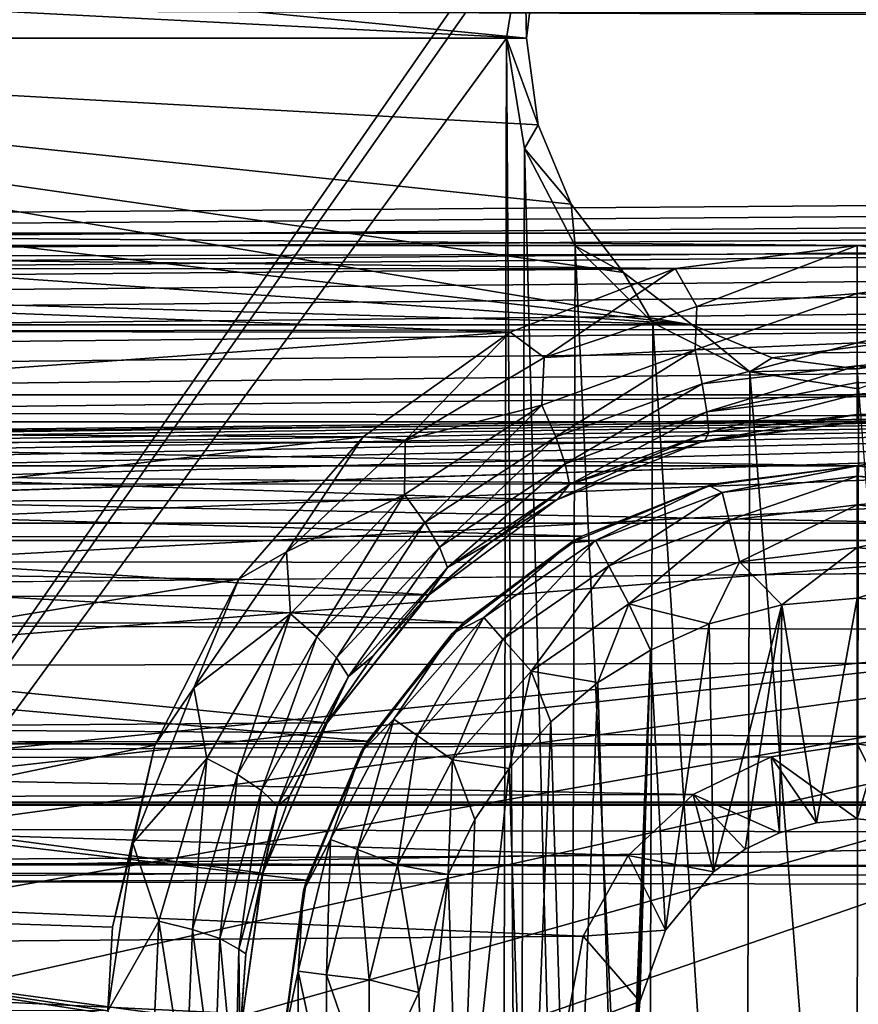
# Model space of a CAD drawing. Header units: metres. Extents: x -95 to 103, y -12 to 12.
# Tile 366 of 520: x -21.1 to -19.2, y 2.46 to 4.69. Entities that reach past the tile are written whole.
import ezdxf

# ---------------------------------------------------------------- set-up
doc = ezdxf.new("R2010")
doc.units = ezdxf.units.M
doc.layers.add('solid_P74500', color=7, linetype='CONTINUOUS')
doc.layers.add('solid_P74500_01', color=7, linetype='CONTINUOUS')

msp = doc.modelspace()

# ---------------------------------------------------------------- linework, layer by layer
at = {"layer": 'solid_P74500'}
for points in [[(-28.405056, 4.65, -1.8), (-28.445498, 4.899806, -1.8), (-14.325, 7.792304, -1.8)], [(-28.405056, 4.65, -1.8), (-14.325, 7.792304, -1.8), (-24.449167, 5.404594, -1.8)], [(-23.405056, 4.65, -1.8), (-23.445498, 4.899806, -1.8), (-14.325, 7.792304, -1.8)], [(-23.405056, 4.65, -1.8), (-14.325, 7.792304, -1.8), (-19.449167, 5.404594, -1.8)], [(-23.405056, 4.65, -1.8), (-19.449167, 5.404594, -1.8), (-19.668255, 5.292052, -1.8)], [(92.5, 4.408051, 11.696763), (92.5, 5.292573, 11.32415), (-94.018356, 4.90858, 11.495906)], [(-23.405056, 4.65, -1.8), (-19.668255, 5.292052, -1.8), (-19.84202, 5.118156, -1.8)], [(-23.393276, 0, -1.8), (-23.405056, 4.65, -1.8), (-19.84202, 5.118156, -1.8)], [(-23.393276, 0, -1.8), (-19.84202, 5.118156, -1.8), (-19.954844, 4.898603, -1.8)], [(-84.199997, 3.78, -10.861012), (92.5, 5.112957, -10.30056), (-92.5, 5.004237, -10.35396)], [(-79.199997, 3.78, -10.861012), (92.5, 5.112957, -10.30056), (-84.199997, 3.78, -10.861012)], [(-74.199997, 3.78, -10.861012), (92.5, 5.112957, -10.30056), (-79.199997, 3.78, -10.861012)], [(-69.199997, 3.78, -10.861012), (92.5, 5.112957, -10.30056), (-74.199997, 3.78, -10.861012)], [(-64.199997, 3.78, -10.861012), (92.5, 5.112957, -10.30056), (-69.199997, 3.78, -10.861012)], [(-59.200001, 3.78, -10.861012), (92.5, 5.112957, -10.30056), (-64.199997, 3.78, -10.861012)], [(-54.200001, 3.78, -10.861012), (92.5, 5.112957, -10.30056), (-59.200001, 3.78, -10.861012)], [(-49.200001, 3.78, -10.861012), (92.5, 5.112957, -10.30056), (-54.200001, 3.78, -10.861012)], [(-44.200001, 3.78, -10.861012), (92.5, 5.112957, -10.30056), (-49.200001, 3.78, -10.861012)], [(-39.200001, 3.78, -10.861012), (92.5, 5.112957, -10.30056), (-44.200001, 3.78, -10.861012)], [(-34.200001, 3.78, -10.861012), (92.5, 5.112957, -10.30056), (-39.200001, 3.78, -10.861012)], [(-29.200001, 3.78, -10.861012), (92.5, 5.112957, -10.30056), (-34.200001, 3.78, -10.861012)], [(-24.200001, 3.78, -10.861012), (92.5, 5.112957, -10.30056), (-29.200001, 3.78, -10.861012)], [(-19.200001, 3.78, -10.861012), (92.5, 5.112957, -10.30056), (-24.200001, 3.78, -10.861012)], [(-18.842264, 3.733493, -10.877088), (92.5, 5.112957, -10.30056), (-19.200001, 3.78, -10.861012)], [(-17, 3.510733, 10.951016), (-90.699997, 3.510733, 10.951016), (-92.5, 5.004237, 10.35396)], [(-23.5368, 5, -6.970472), (-19.949821, 4.65, -6.970472), (-19.927612, 4.831388, -6.970472)], [(-23.472389, 4.831395, -6.970472), (-19.949821, 4.65, -6.970472), (-23.5368, 5, -6.970472)], [(92.5, 4.408051, 11.696763), (-94.018356, 4.90858, 11.495906), (-94.018356, 3.995162, 11.844352)], [(-23.393276, 0, -1.8), (-19.954844, 4.898603, -1.8), (-19.994944, 4.65, -1.8)], [(-19.949821, 4.65, -6.970472), (-19.994944, 4.65, -1.8), (-19.954844, 4.898603, -1.8)], [(-19.927612, 4.831388, -6.970472), (-19.949821, 4.65, -6.970472), (-19.954844, 4.898603, -1.8)], [(-13, 4.886709, 9.854952), (-90.699997, 4.886709, 9.854952), (-90.699997, 4.208374, 10.163147)], [(-13, 4.208375, 10.163148), (-13, 4.886709, 9.854952), (-90.699997, 4.208374, 10.163147)], [(-23.472389, 4.831395, -6.970472), (-23.450178, 4.65, -6.970472), (-19.949821, 4.65, -6.970472)], [(-19.199999, 4.180326, -11.780274), (-24.199999, 4.180326, -11.780274), (-94.018356, 4.765634, -11.555896)], [(-19.200001, 3.68, -9.190625), (-87, 4.775385, -8.672122), (-13, 4.775385, -8.672122)], [(-19.200001, 3.68, -9.190625), (-24.200001, 3.68, -9.190625), (-87, 4.775385, -8.672122)], [(-19.200001, 3.68, -9.190625), (-13, 4.775385, -8.672122), (-13, 3.260108, -9.347817)], [(-23.450178, 4.65, -6.970472), (-23.476311, 4.454034, -6.970472), (-19.573942, 4, -6.960236)], [(-23.450178, 4.65, -6.970472), (-19.923687, 4.454027, -6.970472), (-19.949821, 4.65, -6.970472)], [(-23.450178, 4.65, -6.970472), (-19.848232, 4.273789, -6.970472), (-19.923687, 4.454027, -6.970472)], [(-23.450178, 4.65, -6.970472), (-19.729605, 4.119156, -6.970472), (-19.848232, 4.273789, -6.970472)], [(-23.450178, 4.65, -6.970472), (-19.573942, 4, -6.960236), (-19.729605, 4.119156, -6.970472)], [(-23.393276, 0, -1.8), (-19.994944, 4.65, -1.8), (-20.006725, 0, -1.8)], [(-19.966032, 0.252288, -1.8), (-20.006725, 0, -1.8), (-19.994944, 4.65, -1.8)], [(-19.966032, 0.252288, -1.8), (-19.994944, 4.65, -1.8), (-19.954502, 4.400194, -1.8)], [(-19.923687, 4.454027, -6.970472), (-19.954502, 4.400194, -1.8), (-19.994944, 4.65, -1.8)], [(-19.923687, 4.454027, -6.970472), (-19.994944, 4.65, -1.8), (-19.949821, 4.65, -6.970472)], [(-23.476311, 4.454034, -6.970472), (-23.551762, 4.273797, -6.970472), (-19.573942, 4, -6.960236)], [(-19.848232, 4.273789, -6.970472), (-19.954502, 4.400194, -1.8), (-19.923687, 4.454027, -6.970472)], [(92.5, 3.494029, 12.000992), (92.5, 4.408051, 11.696763), (-94.018356, 3.995162, 11.844352)], [(-19.851536, 0.475095, -1.8), (-19.966032, 0.252288, -1.8), (-19.954502, 4.400194, -1.8)], [(-19.851536, 0.475095, -1.8), (-19.954502, 4.400194, -1.8), (-19.839775, 4.178985, -1.8)], [(-19.848232, 4.273789, -6.970472), (-19.839775, 4.178985, -1.8), (-19.954502, 4.400194, -1.8)], [(-23.551762, 4.273797, -6.970472), (-23.670391, 4.119162, -6.970472), (-19.573942, 4, -6.960236)], [(-19.729605, 4.119156, -6.970472), (-19.839775, 4.178985, -1.8), (-19.848232, 4.273789, -6.970472)], [(-13, 4.208375, 10.163148), (-90.699997, 4.208374, 10.163147), (-90.699997, 3.510733, 10.424719)], [(-13, 4.208375, 10.163148), (-90.699997, 3.510733, 10.424719), (-13, 3.510733, 10.424719)], [(-19.612526, 4.127575, -11.798862), (-23.786573, 4.126879, -11.799105), (-24.199999, 4.180326, -11.780274)], [(-19.612526, 4.127575, -11.798862), (-24.199999, 4.180326, -11.780274), (-19.199999, 4.180326, -11.780274)], [(-19.675194, 0.651567, -1.8), (-19.851536, 0.475095, -1.8), (-19.839775, 4.178985, -1.8)], [(-19.675194, 0.651567, -1.8), (-19.839775, 4.178985, -1.8), (-19.663668, 4.004628, -1.8)], [(-19.729605, 4.119156, -6.970472), (-19.663668, 4.004628, -1.8), (-19.839775, 4.178985, -1.8)], [(-19.563225, 4.041785, -11.812319), (-19.612526, 4.127575, -11.798862), (-19.199999, 4.180326, -11.780274)], [(-19.563225, 4.041785, -11.812319), (-19.199999, 4.180326, -11.780274), (-19.199993, 4.071077, -11.797418)], [(-19.199993, 4.071077, -11.797418), (-19.199999, 4.180326, -11.780274), (-18.786573, 4.126879, -11.799105)], [(-23.670391, 4.119162, -6.970472), (-23.826057, 4, -6.960236), (-19.573942, 4, -6.960236)], [(-19.612526, 4.127575, -11.798862), (-19.986578, 3.98357, -11.848256), (-23.786573, 4.126879, -11.799105)], [(-19.986578, 3.98357, -11.848256), (-23.419106, 3.986856, -11.847151), (-23.786573, 4.126879, -11.799105)], [(-19.910061, 3.926126, -11.854567), (-19.986578, 3.98357, -11.848256), (-19.612526, 4.127575, -11.798862)], [(-19.910061, 3.926126, -11.854567), (-19.612526, 4.127575, -11.798862), (-19.563225, 4.041785, -11.812319)], [(-19.573942, 4, -6.960236), (-19.663668, 4.004628, -1.8), (-19.729605, 4.119156, -6.970472)], [(-18.83674, 4.041659, -11.812314), (-19.199993, 4.071077, -11.797418), (-18.786573, 4.126879, -11.799105)], [(-19.563225, 4.041785, -11.812319), (-19.199993, 4.071077, -11.797418), (-19.566977, 3.943073, -11.799232)], [(-19.199993, 4.071077, -11.797418), (-19.199991, 3.959508, -11.77234), (-19.566977, 3.943073, -11.799232)], [(-18.83674, 4.041659, -11.812314), (-19.199991, 3.959508, -11.77234), (-19.199993, 4.071077, -11.797418)], [(-19.910061, 3.926126, -11.854567), (-19.563225, 4.041785, -11.812319), (-19.566977, 3.943073, -11.799232)], [(-18.833181, 3.943024, -11.799177), (-19.199991, 3.959508, -11.77234), (-18.83674, 4.041659, -11.812314)], [(-15, 4, -7.726118), (-85.675003, 3.840867, -7.806155), (-14.325, 3.841013, -7.806084)], [(-15, 4, -7.726118), (-85, 4, -7.72593), (-85.675003, 3.840867, -7.806155)], [(-85, 4, -6.965354), (-85, 4, -7.72593), (-15, 4, -7.726118)], [(-84.573944, 4, -6.962795), (-85, 4, -6.965354), (-15, 4, -7.726118)], [(-83.826057, 4, -6.960236), (-84.573944, 4, -6.962795), (-15, 4, -7.726118)], [(-79.573944, 4, -6.960236), (-83.826057, 4, -6.960236), (-15, 4, -7.726118)], [(-78.826057, 4, -6.960236), (-79.573944, 4, -6.960236), (-15, 4, -7.726118)], [(-74.573944, 4, -6.960236), (-78.826057, 4, -6.960236), (-15, 4, -7.726118)], [(-73.826057, 4, -6.960236), (-74.573944, 4, -6.960236), (-15, 4, -7.726118)], [(-69.573944, 4, -6.960236), (-73.826057, 4, -6.960236), (-15, 4, -7.726118)], [(-68.826057, 4, -6.960236), (-69.573944, 4, -6.960236), (-15, 4, -7.726118)], [(-64.573944, 4, -6.960236), (-68.826057, 4, -6.960236), (-15, 4, -7.726118)], [(-63.826057, 4, -6.960236), (-64.573944, 4, -6.960236), (-15, 4, -7.726118)], [(-59.57394, 4, -6.960236), (-63.826057, 4, -6.960236), (-15, 4, -7.726118)], [(-58.826057, 4, -6.960236), (-59.57394, 4, -6.960236), (-15, 4, -7.726118)], [(-54.57394, 4, -6.960236), (-58.826057, 4, -6.960236), (-15, 4, -7.726118)], [(-53.826057, 4, -6.960236), (-54.57394, 4, -6.960236), (-15, 4, -7.726118)], [(-49.57394, 4, -6.960236), (-53.826057, 4, -6.960236), (-15, 4, -7.726118)], [(-48.826057, 4, -6.960236), (-49.57394, 4, -6.960236), (-15, 4, -7.726118)], [(-44.57394, 4, -6.960236), (-48.826057, 4, -6.960236), (-15, 4, -7.726118)], [(-43.826057, 4, -6.960236), (-44.57394, 4, -6.960236), (-15, 4, -7.726118)], [(-39.57394, 4, -6.960236), (-43.826057, 4, -6.960236), (-15, 4, -7.726118)], [(-38.826057, 4, -6.960236), (-39.57394, 4, -6.960236), (-15, 4, -7.726118)], [(-34.57394, 4, -6.960236), (-38.826057, 4, -6.960236), (-15, 4, -7.726118)], [(-33.826057, 4, -6.960236), (-34.57394, 4, -6.960236), (-15, 4, -7.726118)], [(-29.573942, 4, -6.960236), (-33.826057, 4, -6.960236), (-15, 4, -7.726118)], [(-28.826057, 4, -6.960236), (-29.573942, 4, -6.960236), (-15, 4, -7.726118)], [(-24.573942, 4, -6.960236), (-28.826057, 4, -6.960236), (-15, 4, -7.726118)], [(-24.573942, 4, -6.960236), (-15, 4, -7.726118), (-23.826057, 4, -6.960236)], [(-23.826057, 4, -6.960236), (-15, 4, -7.726118), (-19.573942, 4, -6.960236)], [(-19.45286, 0.765777, -1.8), (-19.675194, 0.651567, -1.8), (-19.663668, 4.004628, -1.8)], [(-19.45286, 0.765777, -1.8), (-19.663668, 4.004628, -1.8), (-19.442997, 3.893337, -1.8)], [(-19.573942, 4, -6.960236), (-19.442997, 3.893337, -1.8), (-19.663668, 4.004628, -1.8)], [(-18.826057, 4, -6.962795), (-19.573942, 4, -6.960236), (-15, 4, -7.726118)], [(-19.392433, 3.925195, -6.95), (-19.442997, 3.893337, -1.8), (-19.573942, 4, -6.960236)], [(-19.392433, 3.925195, -6.95), (-19.573942, 4, -6.960236), (-18.826057, 4, -6.962795)], [(-19.392433, 3.925195, -6.95), (-18.826057, 4, -6.962795), (-19.19998, 3.900265, -6.95)], [(-19.19998, 3.900265, -6.95), (-18.826057, 4, -6.962795), (-19.007538, 3.925202, -6.95)], [(92.5, 3.494029, 12.000992), (-94.018356, 3.995162, 11.844352), (-94.018356, 3.057308, 12.120349)], [(-19.986578, 3.98357, -11.848256), (-23.094149, 3.760041, -11.921078), (-23.419106, 3.986856, -11.847151)], [(-19.986578, 3.98357, -11.848256), (-20.320726, 3.746235, -11.925424), (-23.094149, 3.760041, -11.921078)], [(-20.22534, 3.738253, -11.919397), (-20.320726, 3.746235, -11.925424), (-19.986578, 3.98357, -11.848256)], [(-20.22534, 3.738253, -11.919397), (-19.986578, 3.98357, -11.848256), (-19.910061, 3.926126, -11.854567)], [(-19.551138, 3.866075, -11.759669), (-19.566977, 3.943073, -11.799232), (-19.199991, 3.959508, -11.77234)], [(-19.199991, 3.959508, -11.77234), (-19.199991, 3.907118, -11.742806), (-19.551138, 3.866075, -11.759669)], [(-18.833181, 3.943024, -11.799177), (-19.199991, 3.907118, -11.742806), (-19.199991, 3.959508, -11.77234)], [(-19.910061, 3.926126, -11.854567), (-19.566977, 3.943073, -11.799232), (-19.915016, 3.817979, -11.847534)], [(-19.883581, 3.745757, -11.808312), (-19.915016, 3.817979, -11.847534), (-19.566977, 3.943073, -11.799232)], [(-19.551138, 3.866075, -11.759669), (-19.883581, 3.745757, -11.808312), (-19.566977, 3.943073, -11.799232)], [(-18.849001, 3.866052, -11.759609), (-19.199991, 3.907118, -11.742806), (-18.833181, 3.943024, -11.799177)], [(-20.22534, 3.738253, -11.919397), (-19.910061, 3.926126, -11.854567), (-19.915016, 3.817979, -11.847534)], [(-19.392433, 3.925195, -6.95), (-19.19998, 3.900265, -6.95), (-19.442997, 3.893337, -1.8)], [(-19.19998, 3.900265, -6.95), (-19.007538, 3.925202, -6.95), (-19.196892, 3.855084, -1.8)], [(-19.540648, 3.803066, -11.699072), (-19.551138, 3.866075, -11.759669), (-19.199991, 3.907118, -11.742806)], [(-19.199991, 3.869437, -11.711346), (-19.540648, 3.803066, -11.699072), (-19.199991, 3.907118, -11.742806)], [(-19.203154, 0.806697, -1.8), (-19.45286, 0.765777, -1.8), (-19.442997, 3.893337, -1.8)], [(-19.19998, 3.900265, -6.95), (-19.196892, 3.855084, -1.8), (-19.442997, 3.893337, -1.8)], [(-19.203154, 0.806697, -1.8), (-19.442997, 3.893337, -1.8), (-19.196892, 3.855084, -1.8)], [(-18.849001, 3.866052, -11.759609), (-19.199991, 3.869437, -11.711346), (-19.199991, 3.907118, -11.742806)], [(-19.862032, 3.685124, -11.74824), (-19.883581, 3.745757, -11.808312), (-19.551138, 3.866075, -11.759669)], [(-19.540648, 3.803066, -11.699072), (-19.862032, 3.685124, -11.74824), (-19.551138, 3.866075, -11.759669)], [(-19.199991, 3.869437, -11.711346), (-19.199991, 3.842534, -11.68102), (-19.540648, 3.803066, -11.699072)], [(-18.849001, 3.866052, -11.759609), (-19.199991, 3.842534, -11.68102), (-19.199991, 3.869437, -11.711346)], [(-18.849001, 3.866052, -11.759609), (-18.859472, 3.80307, -11.699021), (-19.199991, 3.842534, -11.68102)], [(-19.53636, 3.756402, -11.614456), (-19.540648, 3.803066, -11.699072), (-19.199991, 3.842534, -11.68102)], [(-19.199993, 3.796656, -11.596404), (-19.53636, 3.756402, -11.614456), (-19.199991, 3.842534, -11.68102)], [(-18.953402, 0.767877, -1.8), (-19.203154, 0.806697, -1.8), (-19.196892, 3.855084, -1.8)], [(-18.859472, 3.80307, -11.699021), (-19.199993, 3.796656, -11.596404), (-19.199991, 3.842534, -11.68102)], [(-84.199997, 3.049433, -8.148065), (-14.325, 3.841013, -7.806084), (-85.675003, 3.840867, -7.806155)], [(-84.199997, 3.049433, -8.148065), (-79.199997, 3.049433, -8.148065), (-14.325, 3.841013, -7.806084)], [(-79.199997, 3.049433, -8.148065), (-74.199997, 3.049433, -8.148065), (-14.325, 3.841013, -7.806084)], [(-74.199997, 3.049433, -8.148065), (-69.199997, 3.049433, -8.148065), (-14.325, 3.841013, -7.806084)], [(-69.199997, 3.049433, -8.148065), (-64.199997, 3.049433, -8.148065), (-14.325, 3.841013, -7.806084)], [(-64.199997, 3.049433, -8.148065), (-59.200001, 3.049433, -8.148065), (-14.325, 3.841013, -7.806084)], [(-59.200001, 3.049433, -8.148065), (-54.200001, 3.049433, -8.148065), (-14.325, 3.841013, -7.806084)], [(-54.200001, 3.049433, -8.148065), (-49.200001, 3.049433, -8.148065), (-14.325, 3.841013, -7.806084)], [(-49.200001, 3.049433, -8.148065), (-44.200001, 3.049433, -8.148065), (-14.325, 3.841013, -7.806084)], [(-44.200001, 3.049433, -8.148065), (-39.200001, 3.049433, -8.148065), (-14.325, 3.841013, -7.806084)], [(-39.200001, 3.049433, -8.148065), (-34.200001, 3.049433, -8.148065), (-14.325, 3.841013, -7.806084)], [(-34.200001, 3.049433, -8.148065), (-29.200001, 3.049433, -8.148065), (-14.325, 3.841013, -7.806084)], [(-29.200001, 3.049433, -8.148065), (-24.200001, 3.049433, -8.148065), (-14.325, 3.841013, -7.806084)], [(-24.200001, 3.049433, -8.148065), (-19.200001, 3.049433, -8.148065), (-14.325, 3.841013, -7.806084)], [(-19.200001, 3.049433, -8.148065), (-18.997627, 3.017784, -8.15984), (-14.325, 3.841013, -7.806084)], [(-20.180292, 3.551624, -11.881824), (-20.226578, 3.61557, -11.920693), (-19.915016, 3.817979, -11.847534)], [(-20.22534, 3.738253, -11.919397), (-19.915016, 3.817979, -11.847534), (-20.226578, 3.61557, -11.920693)], [(-19.883581, 3.745757, -11.808312), (-20.180292, 3.551624, -11.881824), (-19.915016, 3.817979, -11.847534)], [(-19.851954, 3.638062, -11.66436), (-19.862032, 3.685124, -11.74824), (-19.540648, 3.803066, -11.699072)], [(-19.53636, 3.756402, -11.614456), (-19.851954, 3.638062, -11.66436), (-19.540648, 3.803066, -11.699072)], [(-19.199993, 3.796656, -11.596404), (-19.545511, 3.736695, -11.516479), (-19.53636, 3.756402, -11.614456)], [(-19.199993, 3.796656, -11.596404), (-19.200001, 3.78, -11.49755), (-19.545511, 3.736695, -11.516479)], [(-18.863745, 3.756431, -11.614441), (-19.200001, 3.78, -11.49755), (-19.199993, 3.796656, -11.596404)], [(-18.859472, 3.80307, -11.699021), (-18.863745, 3.756431, -11.614441), (-19.199993, 3.796656, -11.596404)], [(-19.200001, 3.78, -10.861012), (-24.200001, 3.78, -10.861012), (-23.842264, 3.733493, -10.877088)], [(-19.555456, 3.733841, -10.876968), (-19.200001, 3.78, -10.861012), (-23.842264, 3.733493, -10.877088)], [(-19.200001, 3.78, -11.49755), (-19.200001, 3.78, -10.861012), (-19.555456, 3.733841, -10.876968)], [(-19.545511, 3.736695, -11.516479), (-19.200001, 3.78, -11.49755), (-19.555456, 3.733841, -10.876968)], [(-18.859436, 3.737946, -11.515864), (-18.842264, 3.733493, -10.877088), (-19.200001, 3.78, -10.861012)], [(-18.859436, 3.737946, -11.515864), (-19.200001, 3.78, -10.861012), (-19.200001, 3.78, -11.49755)], [(-18.863745, 3.756431, -11.614441), (-18.859436, 3.737946, -11.515864), (-19.200001, 3.78, -11.49755)], [(-20.320726, 3.746235, -11.925424), (-22.818439, 3.453269, -12.013532), (-23.094149, 3.760041, -11.921078)], [(-19.53636, 3.756402, -11.614456), (-19.715267, 3.68173, -11.539145), (-19.851954, 3.638062, -11.66436)], [(-19.53636, 3.756402, -11.614456), (-19.545511, 3.736695, -11.516479), (-19.715267, 3.68173, -11.539145)], [(-19.882601, 3.602482, -10.921178), (-19.555456, 3.733841, -10.876968), (-23.842264, 3.733493, -10.877088)], [(-19.882601, 3.602482, -10.921178), (-23.842264, 3.733493, -10.877088), (-23.510136, 3.598021, -10.922648)], [(-20.320726, 3.746235, -11.925424), (-20.60224, 3.423377, -12.022083), (-22.818439, 3.453269, -12.013532)], [(-20.49452, 3.485185, -11.999711), (-20.60224, 3.423377, -12.022083), (-20.320726, 3.746235, -11.925424)], [(-20.49452, 3.485185, -11.999711), (-20.320726, 3.746235, -11.925424), (-20.22534, 3.738253, -11.919397)], [(-20.49452, 3.485185, -11.999711), (-20.22534, 3.738253, -11.919397), (-20.226578, 3.61557, -11.920693)], [(-20.147135, 3.49589, -11.822294), (-20.180292, 3.551624, -11.881824), (-19.883581, 3.745757, -11.808312)], [(-19.862032, 3.685124, -11.74824), (-20.147135, 3.49589, -11.822294), (-19.883581, 3.745757, -11.808312)], [(-19.715267, 3.68173, -11.539145), (-19.555456, 3.733841, -10.876968), (-19.882601, 3.602482, -10.921178)], [(-19.715267, 3.68173, -11.539145), (-19.545511, 3.736695, -11.516479), (-19.555456, 3.733841, -10.876968)], [(-20.129227, 3.449822, -11.739178), (-20.147135, 3.49589, -11.822294), (-19.862032, 3.685124, -11.74824)], [(-19.851954, 3.638062, -11.66436), (-20.129227, 3.449822, -11.739178), (-19.862032, 3.685124, -11.74824)], [(-19.522419, 3.639383, -9.207247), (-23.872667, 3.637856, -9.207389), (-24.200001, 3.68, -9.190625)], [(-19.522419, 3.639383, -9.207247), (-24.200001, 3.68, -9.190625), (-19.200001, 3.68, -9.190625)], [(-19.879475, 3.604057, -11.571634), (-19.715267, 3.68173, -11.539145), (-19.882601, 3.602482, -10.921178)], [(-19.851954, 3.638062, -11.66436), (-19.715267, 3.68173, -11.539145), (-19.879475, 3.604057, -11.571634)], [(-19.536465, 3.635704, -12.7), (-19.522419, 3.639383, -9.207247), (-19.200001, 3.68, -9.190625)], [(-19.536465, 3.635704, -12.7), (-19.200001, 3.68, -9.190625), (-19.200001, 3.68, -12.7)], [(-19.505667, 3.620139, -12.814588), (-19.536465, 3.635704, -12.7), (-19.200001, 3.68, -12.7)], [(-19.505667, 3.620139, -12.814588), (-19.200001, 3.68, -12.7), (-19.200001, 3.657254, -12.814588)], [(-18.876709, 3.63916, -9.207213), (-19.200001, 3.68, -9.190625), (-13, 3.260108, -9.347817)], [(-19.200001, 3.68, -12.7), (-19.200001, 3.68, -9.190625), (-18.876709, 3.63916, -9.207213)], [(-19.200001, 3.68, -12.7), (-18.876709, 3.63916, -9.207213), (-18.863535, 3.635704, -12.7)], [(-19.200001, 3.68, -12.7), (-18.863535, 3.635704, -12.7), (-19.200001, 3.657254, -12.814588)], [(-19.490103, 3.556991, -12.912048), (-19.505667, 3.620139, -12.814588), (-19.200001, 3.657254, -12.814588)], [(-19.490103, 3.556991, -12.912048), (-19.200001, 3.657254, -12.814588), (-19.200001, 3.592215, -12.912048)], [(-19.200001, 3.657254, -12.814588), (-18.894333, 3.620139, -12.814588), (-19.200001, 3.592215, -12.912048)], [(-18.863535, 3.635704, -12.7), (-18.894333, 3.620139, -12.814588), (-19.200001, 3.657254, -12.814588)], [(-19.522419, 3.639383, -9.207247), (-19.824059, 3.520417, -9.252987), (-23.872667, 3.637856, -9.207389)], [(-19.824059, 3.520417, -9.252987), (-23.571135, 3.51812, -9.253801), (-23.872667, 3.637856, -9.207389)], [(-19.851954, 3.638062, -11.66436), (-20.033621, 3.504756, -11.6112), (-20.129227, 3.449822, -11.739178)], [(-19.851954, 3.638062, -11.66436), (-19.879475, 3.604057, -11.571634), (-20.033621, 3.504756, -11.6112)], [(-19.85, 3.505833, -12.7), (-19.824059, 3.520417, -9.252987), (-19.536465, 3.635704, -12.7)], [(-19.79357, 3.510952, -12.814588), (-19.85, 3.505833, -12.7), (-19.536465, 3.635704, -12.7)], [(-19.536465, 3.635704, -12.7), (-19.824059, 3.520417, -9.252987), (-19.522419, 3.639383, -9.207247)], [(-19.505667, 3.620139, -12.814588), (-19.79357, 3.510952, -12.814588), (-19.536465, 3.635704, -12.7)], [(-19.763344, 3.453363, -12.912048), (-19.79357, 3.510952, -12.814588), (-19.505667, 3.620139, -12.814588)], [(-19.490103, 3.556991, -12.912048), (-19.763344, 3.453363, -12.912048), (-19.505667, 3.620139, -12.814588)], [(-18.894333, 3.620139, -12.814588), (-18.909899, 3.556991, -12.912048), (-19.200001, 3.592215, -12.912048)], [(-20.170376, 3.387967, -10.989617), (-19.882601, 3.602482, -10.921178), (-23.510136, 3.598021, -10.922648)], [(-20.170376, 3.387967, -10.989617), (-23.510136, 3.598021, -10.922648), (-23.218449, 3.377074, -10.99297)], [(-20.49452, 3.485185, -11.999711), (-20.226578, 3.61557, -11.920693), (-20.484955, 3.344436, -12.009718)], [(-20.425449, 3.292418, -11.971058), (-20.484955, 3.344436, -12.009718), (-20.226578, 3.61557, -11.920693)], [(-20.180292, 3.551624, -11.881824), (-20.425449, 3.292418, -11.971058), (-20.226578, 3.61557, -11.920693)], [(-20.033621, 3.504756, -11.6112), (-19.882601, 3.602482, -10.921178), (-20.170376, 3.387967, -10.989617)], [(-20.033621, 3.504756, -11.6112), (-19.879475, 3.604057, -11.571634), (-19.882601, 3.602482, -10.921178)], [(-19.490103, 3.556991, -12.912048), (-19.200001, 3.592215, -12.912048), (-19.466791, 3.462411, -12.977164)], [(-19.466791, 3.462411, -12.977164), (-19.200001, 3.592215, -12.912048), (-19.200001, 3.494805, -12.977164)], [(-19.200001, 3.592215, -12.912048), (-18.909899, 3.556991, -12.912048), (-19.200001, 3.494805, -12.977164)], [(-20.380926, 3.244869, -11.911852), (-20.425449, 3.292418, -11.971058), (-20.180292, 3.551624, -11.881824)], [(-20.147135, 3.49589, -11.822294), (-20.380926, 3.244869, -11.911852), (-20.180292, 3.551624, -11.881824)], [(-19.490103, 3.556991, -12.912048), (-19.718075, 3.367111, -12.977164), (-19.763344, 3.453363, -12.912048)], [(-19.490103, 3.556991, -12.912048), (-19.466791, 3.462411, -12.977164), (-19.718075, 3.367111, -12.977164)], [(-18.909899, 3.556991, -12.912048), (-18.93321, 3.462411, -12.977164), (-19.200001, 3.494805, -12.977164)], [(-8.2, 2.162539, 9.147798), (-90.699997, 2.162539, 9.147798), (-90.699997, 3.55, 8.703878)], [(-16.67, 3.55, 0.5), (-90.699997, 3.55, 8.703878), (-88, 3.55, 0.5)], [(-16.67, 3.55, 8.703878), (-90.699997, 3.55, 8.703878), (-16.67, 3.55, 0.5)], [(-16.67, 3.05, 8.891428), (-8.2, 2.162539, 9.147798), (-90.699997, 3.55, 8.703878)], [(-16.67, 3.301332, 8.801205), (-16.67, 3.05, 8.891428), (-90.699997, 3.55, 8.703878)], [(-16.67, 3.301332, 8.801205), (-90.699997, 3.55, 8.703878), (-16.67, 3.55, 8.703878)], [(-16.950249, 3.457469, 0.5), (-16.67, 3.55, 0.5), (-88, 3.55, 0.5)], [(-16.950249, 3.457469, 0.5), (-88, 3.55, 0.5), (-37.956421, 3.255723, 0.5)], [(-90.699997, 3.510733, 10.845956), (-90.699997, 3.510733, 10.951016), (-17, 3.510733, 10.951016)], [(-90.699997, 3.510733, 10.845956), (-17, 3.510733, 10.951016), (-90.699997, 3.510733, 10.424719)], [(-15.000362, 3.510733, 10.6882), (-90.699997, 3.510733, 10.424719), (-17, 3.510733, 10.951016)], [(-13, 3.510733, 10.424719), (-90.699997, 3.510733, 10.424719), (-15.000362, 3.510733, 10.6882)], [(-19.824059, 3.520417, -9.252987), (-20.092598, 3.325129, -9.324692), (-23.571135, 3.51812, -9.253801)], [(-20.092598, 3.325129, -9.324692), (-23.304291, 3.320911, -9.32639), (-23.571135, 3.51812, -9.253801)], [(-19.85, 3.505833, -12.7), (-20.092598, 3.325129, -9.324692), (-19.824059, 3.520417, -9.252987)], [(-19.79357, 3.510952, -12.814588), (-20.046976, 3.336038, -12.814588), (-19.85, 3.505833, -12.7)], [(-20.003847, 3.287356, -12.912048), (-20.046976, 3.336038, -12.814588), (-19.79357, 3.510952, -12.814588)], [(-19.763344, 3.453363, -12.912048), (-20.003847, 3.287356, -12.912048), (-19.79357, 3.510952, -12.814588)], [(89.300003, 2.55, 12.237136), (92.5, 3.494029, 12.000992), (-94.018356, 3.057308, 12.120349)], [(-20.704359, 3.176526, -12.087856), (-20.60224, 3.423377, -12.022083), (-20.49452, 3.485185, -11.999711)], [(-20.704359, 3.176526, -12.087856), (-20.49452, 3.485185, -11.999711), (-20.484955, 3.344436, -12.009718)], [(-20.353828, 3.202644, -11.82919), (-20.380926, 3.244869, -11.911852), (-20.147135, 3.49589, -11.822294)], [(-20.129227, 3.449822, -11.739178), (-20.353828, 3.202644, -11.82919), (-20.147135, 3.49589, -11.822294)], [(-20.173637, 3.385997, -11.655835), (-20.033621, 3.504756, -11.6112), (-20.170376, 3.387967, -10.989617)], [(-20.129227, 3.449822, -11.739178), (-20.033621, 3.504756, -11.6112), (-20.173637, 3.385997, -11.655835)], [(-20.119238, 3.299239, -12.7), (-20.092598, 3.325129, -9.324692), (-19.85, 3.505833, -12.7)], [(-20.046976, 3.336038, -12.814588), (-20.119238, 3.299239, -12.7), (-19.85, 3.505833, -12.7)], [(-19.466791, 3.462411, -12.977164), (-19.200001, 3.494805, -12.977164), (-19.370331, 3.365383, -13)], [(-19.200001, 3.494805, -12.977164), (-19.200001, 3.38, -13), (-19.370331, 3.365383, -13)], [(-19.200001, 3.494805, -12.977164), (-18.93321, 3.462411, -12.977164), (-19.200001, 3.38, -13)], [(-19.718075, 3.367111, -12.977164), (-19.466791, 3.462411, -12.977164), (-19.535685, 3.321975, -13)], [(-19.466791, 3.462411, -12.977164), (-19.370331, 3.365383, -13), (-19.535685, 3.321975, -13)], [(-18.93321, 3.462411, -12.977164), (-19.054956, 3.36864, -13), (-19.200001, 3.38, -13)], [(-21.149256, 3.037568, 0.5), (-16.950249, 3.457469, 0.5), (-37.956421, 3.255723, 0.5)], [(-20.60224, 3.423377, -12.022083), (-22.623232, 3.089321, -12.112229), (-22.818439, 3.453269, -12.013532)], [(-16.950249, 3.457469, 2), (-22.322382, 2.252624, 2), (-22.454512, 1.91126, 2)], [(-21.049751, 2.042531, 2), (-16.950249, 3.457469, 2), (-22.454512, 1.91126, 2)], [(-16.950249, 3.457469, 2), (-22.111977, 2.551388, 2), (-22.322382, 2.252624, 2)], [(-16.950249, 3.457469, 2), (-21.835627, 2.790458, 2), (-22.111977, 2.551388, 2)], [(-16.950249, 3.457469, 2), (-21.509121, 2.955877, 2), (-21.835627, 2.790458, 2)], [(-16.950249, 3.457469, 2), (-21.149256, 3.037568, 2), (-21.509121, 2.955877, 2)], [(-16.950249, 3.457469, 2), (-16.950249, 3.457469, 0.5), (-21.149256, 3.037568, 0.5)], [(-16.950249, 3.457469, 2), (-21.149256, 3.037568, 0.5), (-21.149256, 3.037568, 2)], [(-21.049751, 2.042531, 2), (-16.950249, 2.452482, 2), (-16.950249, 3.457469, 2)], [(-20.129227, 3.449822, -11.739178), (-20.29739, 3.24933, -11.706601), (-20.353828, 3.202644, -11.82919)], [(-20.129227, 3.449822, -11.739178), (-20.173637, 3.385997, -11.655835), (-20.29739, 3.24933, -11.706601)], [(-19.763344, 3.453363, -12.912048), (-19.939253, 3.214443, -12.977164), (-20.003847, 3.287356, -12.912048)], [(-19.763344, 3.453363, -12.912048), (-19.718075, 3.367111, -12.977164), (-19.939253, 3.214443, -12.977164)], [(-20.60224, 3.423377, -12.022083), (-20.792988, 3.046415, -12.123092), (-22.623232, 3.089321, -12.112229)], [(-20.704359, 3.176526, -12.087856), (-20.792988, 3.046415, -12.123092), (-20.60224, 3.423377, -12.022083)], [(-20.402279, 3.097138, -11.075095), (-20.170376, 3.387967, -10.989617), (-23.218449, 3.377074, -10.99297)], [(-20.402279, 3.097138, -11.075095), (-23.218449, 3.377074, -10.99297), (-22.987381, 3.07956, -11.079996)], [(-20.173637, 3.385997, -11.655835), (-20.170376, 3.387967, -10.989617), (-20.402279, 3.097138, -11.075095)], [(-20.29739, 3.24933, -11.706601), (-20.173637, 3.385997, -11.655835), (-20.402279, 3.097138, -11.075095)], [(-19.370331, 3.365383, -13), (-19.200001, 3.38, -13), (-19.291828, 2.870482, -13)], [(-19.200001, 3.38, -13), (-19.200001, 2.88, -13), (-19.291828, 2.870482, -13)], [(-19.200001, 3.38, -13), (-19.054956, 3.36864, -13), (-19.200001, 2.88, -13)], [(-19.939253, 3.214443, -12.977164), (-19.718075, 3.367111, -12.977164), (-19.788027, 3.188541, -13)], [(-19.718075, 3.367111, -12.977164), (-19.668499, 3.262584, -13), (-19.788027, 3.188541, -13)], [(-19.718075, 3.367111, -12.977164), (-19.535685, 3.321975, -13), (-19.668499, 3.262584, -13)], [(-19.535685, 3.321975, -13), (-19.370331, 3.365383, -13), (-19.525322, 2.759121, -13)], [(-19.370331, 3.365383, -13), (-19.453802, 2.810744, -13), (-19.525322, 2.759121, -13)], [(-19.370331, 3.365383, -13), (-19.376312, 2.847516, -13), (-19.453802, 2.810744, -13)], [(-19.370331, 3.365383, -13), (-19.291828, 2.870482, -13), (-19.376312, 2.847516, -13)], [(-19.054956, 3.36864, -13), (-19.108688, 2.870527, -13), (-19.200001, 2.88, -13)], [(-20.704359, 3.176526, -12.087856), (-20.484955, 3.344436, -12.009718), (-20.67514, 3.016484, -12.105107)], [(-20.60512, 2.979831, -12.066458), (-20.67514, 3.016484, -12.105107), (-20.484955, 3.344436, -12.009718)], [(-20.425449, 3.292418, -11.971058), (-20.60512, 2.979831, -12.066458), (-20.484955, 3.344436, -12.009718)], [(-20.046976, 3.336038, -12.814588), (-20.25116, 3.105563, -12.814588), (-20.119238, 3.299239, -12.7)], [(-20.197634, 3.068617, -12.912048), (-20.25116, 3.105563, -12.814588), (-20.046976, 3.336038, -12.814588)], [(-20.003847, 3.287356, -12.912048), (-20.197634, 3.068617, -12.912048), (-20.046976, 3.336038, -12.814588)], [(-20.092598, 3.325129, -9.324692), (-20.310333, 3.056137, -9.416439), (-23.304291, 3.320911, -9.32639)], [(-20.310333, 3.056137, -9.416439), (-23.08658, 3.050882, -9.41818), (-23.304291, 3.320911, -9.32639)], [(-20.119238, 3.299239, -12.7), (-20.310333, 3.056137, -9.416439), (-20.092598, 3.325129, -9.324692)], [(-19.668499, 3.262584, -13), (-19.535685, 3.321975, -13), (-19.634665, 2.626765, -13)], [(-19.535685, 3.321975, -13), (-19.525322, 2.759121, -13), (-19.634665, 2.626765, -13)], [(-20.55072, 2.943987, -12.007269), (-20.60512, 2.979831, -12.066458), (-20.425449, 3.292418, -11.971058)], [(-20.380926, 3.244869, -11.911852), (-20.55072, 2.943987, -12.007269), (-20.425449, 3.292418, -11.971058)], [(-20.325832, 3.03, -12.7), (-20.310333, 3.056137, -9.416439), (-20.119238, 3.299239, -12.7)], [(-20.25116, 3.105563, -12.814588), (-20.325832, 3.03, -12.7), (-20.119238, 3.299239, -12.7)], [(-20.003847, 3.287356, -12.912048), (-20.117466, 3.013281, -12.977164), (-20.197634, 3.068617, -12.912048)], [(-20.003847, 3.287356, -12.912048), (-19.939253, 3.214443, -12.977164), (-20.117466, 3.013281, -12.977164)], [(-19.736984, 1.536785, -13), (-19.788027, 3.188541, -13), (-19.668499, 3.262584, -13)], [(-19.736984, 1.536785, -13), (-19.668499, 3.262584, -13), (-19.69928, 2.377952, -13)], [(-19.668499, 3.262584, -13), (-19.692488, 2.46539, -13), (-19.69928, 2.377952, -13)], [(-19.668499, 3.262584, -13), (-19.634665, 2.626765, -13), (-19.692488, 2.46539, -13)], [(-20.514517, 2.909207, -11.924637), (-20.55072, 2.943987, -12.007269), (-20.380926, 3.244869, -11.911852)], [(-20.353828, 3.202644, -11.82919), (-20.514517, 2.909207, -11.924637), (-20.380926, 3.244869, -11.911852)], [(-20.402443, 3.09703, -11.758948), (-20.29739, 3.24933, -11.706601), (-20.402279, 3.097138, -11.075095)], [(-20.353828, 3.202644, -11.82919), (-20.29739, 3.24933, -11.706601), (-20.402443, 3.09703, -11.758948)], [(-20.353828, 3.202644, -11.82919), (-20.486797, 2.931499, -11.812193), (-20.514517, 2.909207, -11.924637)], [(-20.353828, 3.202644, -11.82919), (-20.402443, 3.09703, -11.758948), (-20.486797, 2.931499, -11.812193)], [(-20.117466, 3.013281, -12.977164), (-19.939253, 3.214443, -12.977164), (-19.98888, 2.99403, -13)], [(-19.939253, 3.214443, -12.977164), (-19.894634, 3.099296, -13), (-19.98888, 2.99403, -13)], [(-19.939253, 3.214443, -12.977164), (-19.788027, 3.188541, -13), (-19.894634, 3.099296, -13)], [(-20.843002, 2.824502, -12.176331), (-20.792988, 3.046415, -12.123092), (-20.704359, 3.176526, -12.087856)], [(-20.843002, 2.824502, -12.176331), (-20.704359, 3.176526, -12.087856), (-20.67514, 3.016484, -12.105107)], [(-19.849243, 1.619436, -13), (-19.894634, 3.099296, -13), (-19.788027, 3.188541, -13)], [(-19.736984, 1.536785, -13), (-19.849243, 1.619436, -13), (-19.788027, 3.188541, -13)], [(-20.25116, 3.105563, -12.814588), (-20.394253, 2.832921, -12.814588), (-20.325832, 3.03, -12.7)], [(-20.333441, 2.809857, -12.912048), (-20.394253, 2.832921, -12.814588), (-20.25116, 3.105563, -12.814588)], [(-20.197634, 3.068617, -12.912048), (-20.333441, 2.809857, -12.912048), (-20.25116, 3.105563, -12.814588)], [(-20.548115, 2.756503, -11.164752), (-20.402279, 3.097138, -11.075095), (-22.987381, 3.07956, -11.079996)], [(-20.792988, 3.046415, -12.123092), (-22.517637, 2.687148, -12.207753), (-22.623232, 3.089321, -12.112229)], [(-20.402443, 3.09703, -11.758948), (-20.402279, 3.097138, -11.075095), (-20.548115, 2.756503, -11.164752)], [(-20.486797, 2.931499, -11.812193), (-20.402443, 3.09703, -11.758948), (-20.548115, 2.756503, -11.164752)], [(-19.948107, 1.71681, -13), (-19.98888, 2.99403, -13), (-19.894634, 3.099296, -13)], [(-19.849243, 1.619436, -13), (-19.948107, 1.71681, -13), (-19.894634, 3.099296, -13)], [(-20.548115, 2.756503, -11.164752), (-22.987381, 3.07956, -11.079996), (-22.846212, 2.735547, -11.169906)], [(-20.197634, 3.068617, -12.912048), (-20.242361, 2.775315, -12.977164), (-20.333441, 2.809857, -12.912048)], [(-20.197634, 3.068617, -12.912048), (-20.117466, 3.013281, -12.977164), (-20.242361, 2.775315, -12.977164)], [(89.300003, 2.55, 12.237136), (-94.018356, 3.057308, 12.120349), (-94.018356, 2.100752, 12.322209)], [(-24.200001, 3.049433, -8.148065), (-23.997627, 3.017784, -8.15984), (-19.200001, 3.049433, -8.148065)], [(-23.997627, 3.017784, -8.15984), (-19.394732, 3.020148, -8.158965), (-19.200001, 3.049433, -8.148065)], [(-20.310333, 3.056137, -9.416439), (-20.448942, 2.740753, -9.513257), (-23.08658, 3.050882, -9.41818)], [(-20.448942, 2.740753, -9.513257), (-22.9494, 2.733988, -9.515004), (-23.08658, 3.050882, -9.41818)], [(-20.792988, 3.046415, -12.123092), (-20.888783, 2.63359, -12.219419), (-22.517637, 2.687148, -12.207753)], [(-20.843002, 2.824502, -12.176331), (-20.888783, 2.63359, -12.219419), (-20.792988, 3.046415, -12.123092)], [(-20.325832, 3.03, -12.7), (-20.448942, 2.740753, -9.513257), (-20.310333, 3.056137, -9.416439)], [(-19.200001, 2.88, -13), (-19.200001, 3.049433, -8.148065), (-19.394732, 3.020148, -8.158965)], [(-19.108688, 2.870527, -13), (-18.997627, 3.017784, -8.15984), (-19.200001, 3.049433, -8.148065)], [(-19.200001, 2.88, -13), (-19.108688, 2.870527, -13), (-19.200001, 3.049433, -8.148065)], [(-23.997627, 3.017784, -8.15984), (-19.571693, 2.935004, -8.189979), (-19.394732, 3.020148, -8.158965)], [(-23.997627, 3.017784, -8.15984), (-23.813749, 2.924519, -8.193728), (-19.571693, 2.935004, -8.189979)], [(-20.843002, 2.824502, -12.176331), (-20.67514, 3.016484, -12.105107), (-20.784033, 2.647307, -12.197984)], [(-20.707272, 2.628829, -12.159169), (-20.784033, 2.647307, -12.197984), (-20.67514, 3.016484, -12.105107)], [(-20.60512, 2.979831, -12.066458), (-20.707272, 2.628829, -12.159169), (-20.67514, 3.016484, -12.105107)], [(-20.455704, 2.716465, -12.7), (-20.448942, 2.740753, -9.513257), (-20.325832, 3.03, -12.7)], [(-20.394253, 2.832921, -12.814588), (-20.455704, 2.716465, -12.7), (-20.325832, 3.03, -12.7)], [(-19.376312, 2.847516, -13), (-19.394732, 3.020148, -8.158965), (-19.571693, 2.935004, -8.189979)], [(-19.291828, 2.870482, -13), (-19.200001, 2.88, -13), (-19.394732, 3.020148, -8.158965)], [(-19.376312, 2.847516, -13), (-19.291828, 2.870482, -13), (-19.394732, 3.020148, -8.158965)], [(-20.242361, 2.775315, -12.977164), (-20.117466, 3.013281, -12.977164), (-20.127321, 2.75358, -13)], [(-20.117466, 3.013281, -12.977164), (-20.066879, 2.878491, -13), (-20.127321, 2.75358, -13)], [(-20.117466, 3.013281, -12.977164), (-19.98888, 2.99403, -13), (-20.066879, 2.878491, -13)], [(-20.101099, 1.946654, -13), (-20.066879, 2.878491, -13), (-19.98888, 2.99403, -13)], [(-19.948107, 1.71681, -13), (-20.101099, 1.946654, -13), (-19.98888, 2.99403, -13)], [(-20.645834, 2.607852, -12.09973), (-20.707272, 2.628829, -12.159169), (-20.60512, 2.979831, -12.066458)], [(-20.55072, 2.943987, -12.007269), (-20.645834, 2.607852, -12.09973), (-20.60512, 2.979831, -12.066458)], [(-23.813749, 2.924519, -8.193728), (-19.719204, 2.796605, -8.238264), (-19.571693, 2.935004, -8.189979)], [(-20.602276, 2.584072, -12.016753), (-20.645834, 2.607852, -12.09973), (-20.55072, 2.943987, -12.007269)], [(-20.514517, 2.909207, -11.924637), (-20.602276, 2.584072, -12.016753), (-20.55072, 2.943987, -12.007269)], [(-20.548637, 2.755737, -11.865966), (-20.486797, 2.931499, -11.812193), (-20.548115, 2.756503, -11.164752)], [(-20.514517, 2.909207, -11.924637), (-20.486797, 2.931499, -11.812193), (-20.548637, 2.755737, -11.865966)], [(-19.525322, 2.759121, -13), (-19.571693, 2.935004, -8.189979), (-19.719204, 2.796605, -8.238264)], [(-19.453802, 2.810744, -13), (-19.376312, 2.847516, -13), (-19.571693, 2.935004, -8.189979)], [(-19.525322, 2.759121, -13), (-19.453802, 2.810744, -13), (-19.571693, 2.935004, -8.189979)], [(-90.699997, 2.917726, 11.123708), (89.300003, 2.45, 11.235991), (-92.5, 1.797969, 11.358385)], [(-90.699997, 2.917726, 11.123708), (-16.78986, 2.912514, 11.097919), (-17, 2.917726, 11.123708)], [(-90.699997, 2.910733, 11.071284), (-16.78986, 2.912514, 11.097919), (-90.699997, 2.917726, 11.123708)], [(-90.699997, 2.910733, 11.071284), (-16.580158, 2.910733, 11.071284), (-16.78986, 2.912514, 11.097919)], [(-90.699997, 1.617044, 10.880484), (-13, 1.617046, 10.880494), (-13, 2.910733, 10.607904)], [(-14.790274, 2.910733, 10.839775), (-16.580158, 2.910733, 11.071284), (-90.699997, 2.910733, 11.071284)], [(-90.699997, 2.910733, 11.071284), (-13, 2.910733, 10.607904), (-14.790274, 2.910733, 10.839775)], [(-90.699997, 2.910733, 11.071284), (-90.699997, 2.910733, 11.022143), (-13, 2.910733, 10.607904)], [(-90.699997, 2.910733, 10.607904), (-13, 2.910733, 10.607904), (-90.699997, 2.910733, 11.022143)], [(-90.699997, 1.617044, 10.880484), (-13, 2.910733, 10.607904), (-90.699997, 2.910733, 10.607904)], [(-23.813749, 2.924519, -8.193728), (-23.664497, 2.774547, -8.245719), (-19.719204, 2.796605, -8.238264)], [(-20.514517, 2.909207, -11.924637), (-20.586573, 2.573435, -11.916116), (-20.602276, 2.584072, -12.016753)], [(-20.514517, 2.909207, -11.924637), (-20.548637, 2.755737, -11.865966), (-20.586573, 2.573435, -11.916116)], [(-20.101099, 1.946654, -13), (-20.127321, 2.75358, -13), (-20.066879, 2.878491, -13)], [(-20.843002, 2.824502, -12.176331), (-20.899839, 2.444274, -12.258692), (-20.888783, 2.63359, -12.219419)], [(-20.843002, 2.824502, -12.176331), (-20.784033, 2.647307, -12.197984), (-20.899839, 2.444274, -12.258692)], [(-20.394253, 2.832921, -12.814588), (-20.467941, 2.533956, -12.814588), (-20.455704, 2.716465, -12.7)], [(-20.403378, 2.526116, -12.912048), (-20.467941, 2.533956, -12.814588), (-20.394253, 2.832921, -12.814588)], [(-20.333441, 2.809857, -12.912048), (-20.403378, 2.526116, -12.912048), (-20.394253, 2.832921, -12.814588)], [(-23.664497, 2.774547, -8.245719), (-19.821318, 2.613603, -8.298137), (-19.719204, 2.796605, -8.238264)], [(-20.333441, 2.809857, -12.912048), (-20.306677, 2.514375, -12.977164), (-20.403378, 2.526116, -12.912048)], [(-20.333441, 2.809857, -12.912048), (-20.242361, 2.775315, -12.977164), (-20.306677, 2.514375, -12.977164)], [(-19.634665, 2.626765, -13), (-19.719204, 2.796605, -8.238264), (-19.821318, 2.613603, -8.298137)], [(-19.634665, 2.626765, -13), (-19.525322, 2.759121, -13), (-19.719204, 2.796605, -8.238264)], [(-23.664497, 2.774547, -8.245719), (-23.567865, 2.582519, -8.307863), (-19.821318, 2.613603, -8.298137)], [(-20.306677, 2.514375, -12.977164), (-20.242361, 2.775315, -12.977164), (-20.194281, 2.485715, -13)], [(-20.242361, 2.775315, -12.977164), (-20.127321, 2.75358, -13), (-20.194281, 2.485715, -13)], [(-20.599394, 2.391351, -11.248619), (-20.548115, 2.756503, -11.164752), (-22.846212, 2.735547, -11.169906)], [(-20.548637, 2.755737, -11.865966), (-20.548115, 2.756503, -11.164752), (-20.599394, 2.391351, -11.248619)], [(-20.586573, 2.573435, -11.916116), (-20.548637, 2.755737, -11.865966), (-20.599394, 2.391351, -11.248619)], [(-20.185358, 2.209673, -13), (-20.194281, 2.485715, -13), (-20.127321, 2.75358, -13)], [(-20.101099, 1.946654, -13), (-20.185358, 2.209673, -13), (-20.127321, 2.75358, -13)], [(-20.448942, 2.740753, -9.513257), (-20.499863, 2.398854, -9.60465), (-22.9494, 2.733988, -9.515004)], [(-20.499863, 2.398854, -9.60465), (-22.900593, 2.393657, -9.606269), (-22.9494, 2.733988, -9.515004)], [(-20.599394, 2.391351, -11.248619), (-22.846212, 2.735547, -11.169906), (-22.80077, 2.369275, -11.25329)], [(-20.455704, 2.716465, -12.7), (-20.499863, 2.398854, -9.60465), (-20.448942, 2.740753, -9.513257)], [(-20.5, 2.38, -12.7), (-20.499863, 2.398854, -9.60465), (-20.455704, 2.716465, -12.7)], [(-20.467941, 2.533956, -12.814588), (-20.5, 2.38, -12.7), (-20.455704, 2.716465, -12.7)], [(-20.899839, 2.444274, -12.258692), (-22.500256, 2.4446, -12.258627), (-22.517637, 2.687148, -12.207753)], [(-20.888783, 2.63359, -12.219419), (-20.899839, 2.444274, -12.258692), (-22.517637, 2.687148, -12.207753)], [(-20.784033, 2.647307, -12.197984), (-20.801281, 2.256562, -12.280822), (-20.899839, 2.444274, -12.258692)], [(-20.722479, 2.258013, -12.241749), (-20.801281, 2.256562, -12.280822), (-20.784033, 2.647307, -12.197984)], [(-20.707272, 2.628829, -12.159169), (-20.722479, 2.258013, -12.241749), (-20.784033, 2.647307, -12.197984)], [(-23.567865, 2.582519, -8.307863), (-19.861565, 2.402006, -8.36184), (-19.821318, 2.613603, -8.298137)], [(-20.658051, 2.254098, -12.181918), (-20.722479, 2.258013, -12.241749), (-20.707272, 2.628829, -12.159169)], [(-20.645834, 2.607852, -12.09973), (-20.658051, 2.254098, -12.181918), (-20.707272, 2.628829, -12.159169)], [(-19.692488, 2.46539, -13), (-19.821318, 2.613603, -8.298137), (-19.861565, 2.402006, -8.36184)], [(-19.692488, 2.46539, -13), (-19.634665, 2.626765, -13), (-19.821318, 2.613603, -8.298137)], [(-20.610422, 2.244019, -12.098397), (-20.658051, 2.254098, -12.181918), (-20.645834, 2.607852, -12.09973)], [(-20.602276, 2.584072, -12.016753), (-20.610422, 2.244019, -12.098397), (-20.645834, 2.607852, -12.09973)], [(-23.567865, 2.582519, -8.307863), (-23.538473, 2.371784, -8.370462), (-19.861565, 2.402006, -8.36184)], [(-20.602276, 2.584072, -12.016753), (-20.599979, 2.387462, -11.963368), (-20.610422, 2.244019, -12.098397)], [(-20.602276, 2.584072, -12.016753), (-20.586573, 2.573435, -11.916116), (-20.599979, 2.387462, -11.963368)], [(-20.599979, 2.387462, -11.963368), (-20.586573, 2.573435, -11.916116), (-20.599394, 2.391351, -11.248619)], [(89.300003, 2.500021, 12.247444), (89.300003, 2.55, 12.237136), (-94.018356, 2.100752, 12.322209)], [(-20.467941, 2.533956, -12.814588), (-20.467941, 2.226044, -12.814588), (-20.5, 2.38, -12.7)], [(-20.403378, 2.233884, -12.912048), (-20.467941, 2.226044, -12.814588), (-20.467941, 2.533956, -12.814588)], [(-20.403378, 2.526116, -12.912048), (-20.403378, 2.233884, -12.912048), (-20.467941, 2.533956, -12.814588)], [(-20.403378, 2.526116, -12.912048), (-20.306677, 2.514375, -12.977164), (-20.306677, 2.245625, -12.977164)], [(-20.403378, 2.526116, -12.912048), (-20.306677, 2.245625, -12.977164), (-20.403378, 2.233884, -12.912048)], [(-20.306677, 2.245625, -12.977164), (-20.306677, 2.514375, -12.977164), (-20.194281, 2.485715, -13)], [(89.300003, 2.45, 12.257548), (89.300003, 2.500021, 12.247444), (-94.018356, 2.100752, 12.322209)], [(-20.306677, 2.245625, -12.977164), (-20.194281, 2.485715, -13), (-20.185358, 2.209673, -13)], [(-19.69928, 2.377952, -13), (-19.692488, 2.46539, -13), (-19.861565, 2.402006, -8.36184)]]:
    msp.add_3dface(points, dxfattribs=at)
at = {"layer": 'solid_P74500_01'}
for points in [[(-92.5, 5.004237, 10.35396), (92.5, 5.836015, 9.908373), (92.5, 4.24661, 10.687108)], [(-17, 3.510733, 10.951016), (-92.5, 5.004237, 10.35396), (92.5, 4.24661, 10.687108)], [(-19.199999, 4.180326, -11.780274), (-94.018356, 4.765634, -11.555896), (92.5, 4.734525, -11.568391)], [(-19.199999, 4.180326, -11.780274), (92.5, 4.734525, -11.568391), (92.5, 3.819387, -11.901371)], [(-18.786573, 4.126879, -11.799105), (-19.199999, 4.180326, -11.780274), (92.5, 3.819387, -11.901371)], [(-90.699997, 2.917726, 11.123708), (89.300003, 2.500025, 11.224967), (89.300003, 2.45, 11.235991)], [(-90.699997, 2.917726, 11.123708), (89.300003, 2.55, 11.213719), (89.300003, 2.500025, 11.224967)], [(-90.699997, 2.917726, 11.123708), (92.5, 2.55, 11.213719), (89.300003, 2.55, 11.213719)], [(-90.699997, 2.917726, 11.123708), (-17, 2.917726, 11.123708), (92.5, 2.55, 11.213719)]]:
    msp.add_3dface(points, dxfattribs=at)

doc.saveas('drawing.dxf')
